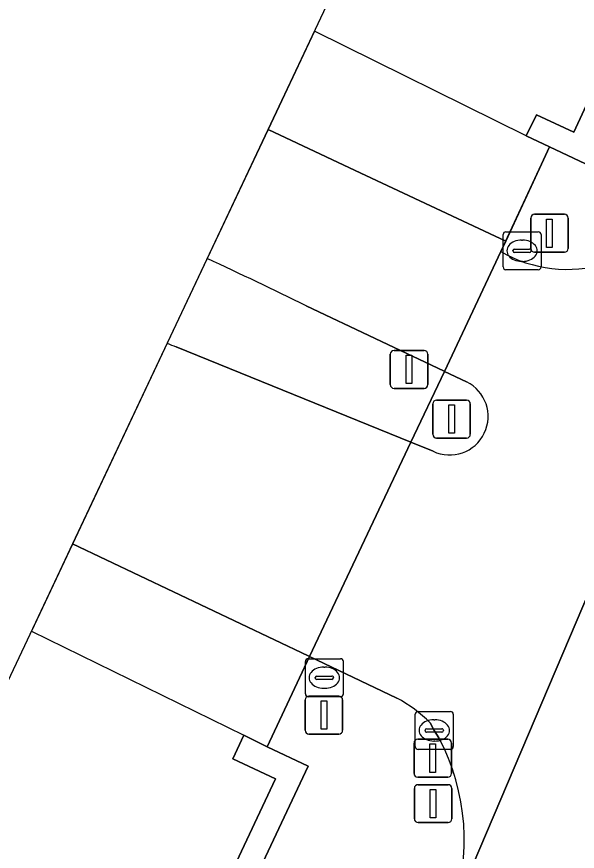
# Model space of a CAD drawing. Extents: x 161771 to 163125, y 382475 to 383179.
# Drawn here: x 161825.56 to 161840.35, y 383141.29 to 383163.28 of the extents above; entities that cross this region are included whole.
import ezdxf

# ---------------------------------------------------------------- set-up
doc = ezdxf.new("R2010")
doc.units = 0
for name, color, linetype in [('IMGEO_Dek', 7, 'Continuous'), ('IMGEO_Drukknoppaal', 7, 'Continuous'), ('IMGEO_Fietspad_gesloten', 7, 'Continuous'), ('IMGEO_Hek', 7, 'Continuous'), ('IMGEO_Kademuur', 7, 'Continuous'), ('IMGEO_Kolk', 7, 'Continuous'), ('IMGEO_Lichtmast', 7, 'Continuous'), ('IMGEO_Rijbaan_lokaal_gesloten', 7, 'Continuous'), ('IMGEO_Rioolput', 7, 'Continuous'), ('IMGEO_Verkeerseiland_gesloten', 7, 'Continuous'), ('IMGEO_Verkeersregelinstallatiepaal', 7, 'Continuous'), ('IMGEO_Voetpad_gesloten', 7, 'Continuous'), ('IMGEO_Voetpad_open', 7, 'Continuous'), ('IMGEO_Waterloop', 7, 'Continuous')]:
    doc.layers.add(name, color=color, linetype=linetype)

msp = doc.modelspace()

# ---------------------------------------------------------------- linework, layer by layer
at = {"layer": 'IMGEO_Dek'}
msp.add_lwpolyline([(161833.414, 383162.901), (161829.761, 383155.16), (161825.954, 383147.093), (161831.556, 383144.347), (161832.172, 383144.047), (161833.289, 383146.427), (161835.961, 383152.069), (161836.845, 383153.935), (161837.728, 383155.799), (161838.331, 383157.094), (161839.402, 383159.394), (161839.61, 383159.854), (161839.002, 383160.143)], close=True, dxfattribs=at)
at = {"layer": 'IMGEO_Drukknoppaal'}
for p, q in [((161835.516, 383154.489), (161836.306, 383154.489)), ((161836.306, 383154.489), (161835.516, 383154.489)), ((161835.416, 383153.589), (161835.416, 383154.389)), ((161835.416, 383154.389), (161835.416, 383153.589)), ((161836.406, 383154.389), (161836.406, 383153.589)), ((161836.406, 383153.589), (161836.406, 383154.389)), ((161836.306, 383153.489), (161835.516, 383153.489)), ((161835.516, 383153.489), (161836.306, 383153.489)), ((161836.141, 383144.244), (161836.931, 383144.244)), ((161836.931, 383144.244), (161836.141, 383144.244)), ((161836.041, 383143.344), (161836.041, 383144.144)), ((161836.041, 383144.144), (161836.041, 383143.344)), ((161837.031, 383144.144), (161837.031, 383143.344)), ((161837.031, 383143.344), (161837.031, 383144.144)), ((161836.931, 383143.244), (161836.141, 383143.244)), ((161836.141, 383143.244), (161836.931, 383143.244))]:
    msp.add_line(p, q, dxfattribs=at)
for points in [[(161835.836, 383154.364), (161835.986, 383154.364), (161835.986, 383153.614), (161835.836, 383153.614), (161835.836, 383154.364)], [(161836.461, 383144.119), (161836.611, 383144.119), (161836.611, 383143.369), (161836.461, 383143.369), (161836.461, 383144.119)]]:
    msp.add_lwpolyline(points, dxfattribs=at)
for centre, start, end in [((161835.516, 383154.389), 90, 180), ((161835.516, 383154.389), 90, 180), ((161836.306, 383154.389), 0, 90), ((161836.306, 383154.389), 360, 90), ((161835.516, 383153.589), 180, 270), ((161835.516, 383153.589), 180, 270), ((161836.306, 383153.589), 270, 0), ((161836.306, 383153.589), 270, 0), ((161836.141, 383144.144), 90, 180), ((161836.141, 383144.144), 90, 180), ((161836.931, 383144.144), 0, 90), ((161836.931, 383144.144), 360, 90), ((161836.141, 383143.344), 180, 270), ((161836.141, 383143.344), 180, 270), ((161836.931, 383143.344), 270, 0), ((161836.931, 383143.344), 270, 0)]:
    msp.add_arc(centre, 0.1, start, end, dxfattribs=at)
at = {"layer": 'IMGEO_Fietspad_gesloten'}
for points in [[(161856.447, 383175.219), (161854.584, 383175.713), (161852.715, 383176.208), (161852.715, 383176.208), (161847.31, 383163.743), (161846.264, 383161.291), (161846.152, 383161.028), (161837.046, 383139.657), (161840.254, 383138.363), (161840.322, 383138.503), (161841.823, 383141.564), (161850.438, 383161.277), (161856.447, 383175.219), (161856.447, 383175.219)], [(161832.191, 383160.31), (161830.586, 383156.908)], [(161833.2, 383155.659), (161836.832, 383153.941), (161836.845, 383153.935), (161837.728, 383155.799), (161838.331, 383157.094), (161838.459, 383157.369), (161834.485, 383159.226), (161832.191, 383160.31)]]:
    msp.add_lwpolyline(points, dxfattribs=at)
msp.add_arc((161785.7, 383059.598), 107.164, 63.68871, 65.23775, dxfattribs=at)
at = {"layer": 'IMGEO_Hek'}
for points in [[(161839.61, 383159.854), (161839.002, 383160.143), (161833.414, 383162.901)], [(161825.954, 383147.093), (161831.556, 383144.347), (161832.172, 383144.047)]]:
    msp.add_lwpolyline(points, dxfattribs=at)
at = {"layer": 'IMGEO_Kademuur'}
for points in [[(161848.819, 383177.242), (161848.202, 383177.405), (161848.202, 383177.405), (161840.257, 383160.241), (161839.275, 383160.691), (161839.002, 383160.143), (161839.61, 383159.854), (161840.561, 383159.401)], [(161833.251, 383143.535), (161832.172, 383144.047), (161831.556, 383144.347), (161831.266, 383143.731), (161832.389, 383143.204), (161818.428, 383113.544), (161818.996, 383113.28)]]:
    msp.add_lwpolyline(points, close=True, dxfattribs=at)
msp.add_lwpolyline([(161839.61, 383159.854), (161839.402, 383159.394), (161838.331, 383157.094), (161837.728, 383155.799), (161836.845, 383153.935), (161835.961, 383152.069), (161833.289, 383146.427), (161832.172, 383144.047)], dxfattribs=at)
at = {"layer": 'IMGEO_Kolk'}
for p, q in [((161838.465, 383157.614), (161839.317, 383157.614)), ((161838.39, 383156.688), (161838.39, 383157.54)), ((161838.878, 383157.394), (161838.903, 383157.394)), ((161839.391, 383157.54), (161839.391, 383156.688)), ((161838.692, 383157.157), (161839.09, 383157.157)), ((161838.649, 383157.108), (161838.649, 383157.12)), ((161839.087, 383157.071), (161838.689, 383157.071)), ((161839.133, 383157.12), (161839.133, 383157.108)), ((161838.901, 383156.834), (161838.876, 383156.834)), ((161839.317, 383156.614), (161838.465, 383156.614)), ((161836.075, 383144.05), (161836.075, 383144.902)), ((161836.15, 383144.976), (161837.002, 383144.976)), ((161837.076, 383144.902), (161837.076, 383144.05)), ((161836.563, 383144.756), (161836.588, 383144.756)), ((161836.334, 383144.47), (161836.334, 383144.482)), ((161836.772, 383144.433), (161836.374, 383144.433)), ((161836.377, 383144.519), (161836.775, 383144.519)), ((161836.818, 383144.482), (161836.818, 383144.47)), ((161836.586, 383144.196), (161836.561, 383144.196)), ((161837.002, 383143.976), (161836.15, 383143.976))]:
    msp.add_line(p, q, dxfattribs=at)
for points in [[(161838.465, 383157.614), (161839.317, 383157.614)], [(161838.39, 383156.688), (161838.39, 383157.54)], [(161839.391, 383157.54), (161839.391, 383156.688)], [(161839.317, 383156.614), (161838.465, 383156.614)], [(161836.075, 383144.05), (161836.075, 383144.902)], [(161836.15, 383144.976), (161837.002, 383144.976)], [(161837.076, 383144.902), (161837.076, 383144.05)], [(161837.002, 383143.976), (161836.15, 383143.976)]]:
    msp.add_lwpolyline(points, dxfattribs=at)
for centre, radius, start, end in [((161838.467, 383157.538), 0.0765, 91.552, 178.448), ((161838.467, 383157.538), 0.0765, 91.552, 178.448), ((161839.315, 383157.538), 0.0765, 1.552, 88.448), ((161839.315, 383157.538), 0.0765, 1.552, 88.448), ((161838.689, 383157.117), 0.0403, 85.8775, 175.7526), ((161839.094, 383157.119), 0.0386, 1.7309, 96.639), ((161838.686, 383157.107), 0.0366, 178.938, 274.7102), ((161839.09, 383157.114), 0.043, 264.8664, 352.4533), ((161838.467, 383156.69), 0.0765, 181.552, 268.448), ((161838.467, 383156.69), 0.0765, 181.552, 268.448), ((161839.315, 383156.69), 0.0765, 271.552, 358.448), ((161839.315, 383156.69), 0.0765, 271.552, 358.448), ((161836.152, 383144.9), 0.0765, 91.552, 178.448), ((161836.152, 383144.9), 0.0765, 91.552, 178.448), ((161837, 383144.9), 0.0765, 1.552, 88.448), ((161837, 383144.9), 0.0765, 1.552, 88.448), ((161836.374, 383144.479), 0.0403, 85.8775, 175.7526), ((161836.371, 383144.469), 0.0366, 178.938, 274.7102), ((161836.775, 383144.476), 0.043, 264.8664, 352.4533), ((161836.779, 383144.481), 0.0386, 1.7309, 96.639), ((161836.152, 383144.052), 0.0765, 181.552, 268.448), ((161836.152, 383144.052), 0.0765, 181.552, 268.448), ((161837, 383144.052), 0.0765, 271.552, 358.448), ((161837, 383144.052), 0.0765, 271.552, 358.448)]:
    msp.add_arc(centre, radius, start, end, dxfattribs=at)
for centre, major_axis, ratio, start_param, end_param in [((161838.877, 383157.114), (-0.387, 0.002), 0.722429, 4.712389, 7.853982), ((161838.902, 383157.114), (-0.39, 0.002), 0.717154, 1.570796, 4.712389), ((161836.562, 383144.476), (-0.387, 0.002), 0.722429, 4.712389, 7.853982), ((161836.587, 383144.476), (-0.39, 0.002), 0.717154, 1.570796, 4.712389)]:
    msp.add_ellipse(centre, major_axis=major_axis, ratio=ratio, start_param=start_param, end_param=end_param, dxfattribs=at)
at = {"layer": 'IMGEO_Lichtmast'}
for p, q in [((161836.636, 383153.179), (161837.426, 383153.179)), ((161837.426, 383153.179), (161836.636, 383153.179)), ((161836.536, 383152.279), (161836.536, 383153.079)), ((161836.536, 383153.079), (161836.536, 383152.279)), ((161837.526, 383153.079), (161837.526, 383152.279)), ((161837.526, 383152.279), (161837.526, 383153.079)), ((161837.426, 383152.179), (161836.636, 383152.179)), ((161836.636, 383152.179), (161837.426, 383152.179))]:
    msp.add_line(p, q, dxfattribs=at)
msp.add_lwpolyline([(161836.956, 383153.054), (161837.106, 383153.054), (161837.106, 383152.304), (161836.956, 383152.304), (161836.956, 383153.054)], dxfattribs=at)
for centre, start, end in [((161836.636, 383153.079), 90, 180), ((161836.636, 383153.079), 90, 180), ((161837.426, 383153.079), 0, 90), ((161837.426, 383153.079), 360, 90), ((161836.636, 383152.279), 180, 270), ((161836.636, 383152.279), 180, 270), ((161837.426, 383152.279), 270, 0), ((161837.426, 383152.279), 270, 0)]:
    msp.add_arc(centre, 0.1, start, end, dxfattribs=at)
at = {"layer": 'IMGEO_Rijbaan_lokaal_gesloten'}
for points in [[(161837.046, 383139.657), (161846.152, 383161.028)], [(161838.331, 383157.094), (161837.728, 383155.799), (161836.845, 383153.935), (161837.427, 383153.662)], [(161829.534, 383154.679), (161827.039, 383149.393)], [(161827.039, 383149.393), (161833.254, 383146.443), (161833.289, 383146.427), (161835.961, 383152.069), (161829.765, 383154.583)], [(161836.542, 383151.833), (161835.961, 383152.069), (161833.289, 383146.427), (161835.59, 383145.328)], [(161836.466, 383144.673), (161836.576, 383144.476), (161836.699, 383144.282)]]:
    msp.add_lwpolyline(points, dxfattribs=at)
for centre, radius, start, end in [((161840.074, 383160.085), 3.461, 239.7723, 287.0228), ((161848.289, 383199.632), 48.709, 247.3537, 247.648), ((161836.979, 383152.75), 1.016, 244.5086, 63.8494), ((161833.859, 383142.1), 3.663, 44.6277, 61.8001), ((161831.518, 383141.568), 5.849, 340.9332, 27.6482)]:
    msp.add_arc(centre, radius, start, end, dxfattribs=at)
at = {"layer": 'IMGEO_Rioolput'}
for p, q in [((161833.251, 383146.365), (161834.103, 383146.365)), ((161833.176, 383145.439), (161833.176, 383146.291)), ((161833.664, 383146.145), (161833.689, 383146.145)), ((161834.177, 383146.291), (161834.177, 383145.439)), ((161833.435, 383145.859), (161833.435, 383145.871)), ((161833.873, 383145.822), (161833.475, 383145.822)), ((161833.478, 383145.908), (161833.876, 383145.908)), ((161833.919, 383145.871), (161833.919, 383145.859)), ((161833.687, 383145.585), (161833.662, 383145.585)), ((161834.103, 383145.365), (161833.251, 383145.365))]:
    msp.add_line(p, q, dxfattribs=at)
for points in [[(161833.251, 383146.365), (161834.103, 383146.365)], [(161833.176, 383145.439), (161833.176, 383146.291)], [(161834.177, 383146.291), (161834.177, 383145.439)], [(161834.103, 383145.365), (161833.251, 383145.365)]]:
    msp.add_lwpolyline(points, dxfattribs=at)
for centre, radius, start, end in [((161833.253, 383146.289), 0.0765, 91.552, 178.448), ((161833.253, 383146.289), 0.0765, 91.552, 178.448), ((161834.101, 383146.289), 0.0765, 1.552, 88.448), ((161834.101, 383146.289), 0.0765, 1.552, 88.448), ((161833.475, 383145.868), 0.0403, 85.8775, 175.7526), ((161833.472, 383145.858), 0.0366, 178.938, 274.7102), ((161833.876, 383145.865), 0.043, 264.8664, 352.4533), ((161833.88, 383145.87), 0.0386, 1.7309, 96.639), ((161833.253, 383145.441), 0.0765, 181.552, 268.448), ((161833.253, 383145.441), 0.0765, 181.552, 268.448), ((161834.101, 383145.441), 0.0765, 271.552, 358.448), ((161834.101, 383145.441), 0.0765, 271.552, 358.448)]:
    msp.add_arc(centre, radius, start, end, dxfattribs=at)
for centre, major_axis, ratio, start_param, end_param in [((161833.663, 383145.865), (-0.387, 0.002), 0.722429, 4.712389, 7.853982), ((161833.688, 383145.865), (-0.39, 0.002), 0.717154, 1.570796, 4.712389)]:
    msp.add_ellipse(centre, major_axis=major_axis, ratio=ratio, start_param=start_param, end_param=end_param, dxfattribs=at)
at = {"layer": 'IMGEO_Verkeerseiland_gesloten'}
for points in [[(161830.586, 383156.908), (161829.761, 383155.16), (161829.534, 383154.679)], [(161829.765, 383154.583), (161835.961, 383152.069), (161836.845, 383153.935), (161836.832, 383153.941), (161833.2, 383155.659)], [(161836.845, 383153.935), (161835.961, 383152.069), (161836.542, 383151.833)], [(161837.427, 383153.662), (161836.845, 383153.935)]]:
    msp.add_lwpolyline(points, dxfattribs=at)
for centre, radius, start, end in [((161785.7, 383059.598), 107.164, 63.68871, 65.23775), ((161848.289, 383199.632), 48.709, 247.3537, 247.648), ((161836.979, 383152.75), 1.016, 244.5086, 63.8494)]:
    msp.add_arc(centre, radius, start, end, dxfattribs=at)
at = {"layer": 'IMGEO_Verkeersregelinstallatiepaal'}
for p, q in [((161839.218, 383158.075), (161840.008, 383158.075)), ((161840.008, 383158.075), (161839.218, 383158.075)), ((161839.118, 383157.175), (161839.118, 383157.975)), ((161839.118, 383157.975), (161839.118, 383157.175)), ((161840.108, 383157.975), (161840.108, 383157.175)), ((161840.108, 383157.175), (161840.108, 383157.975)), ((161840.008, 383157.075), (161839.218, 383157.075)), ((161839.218, 383157.075), (161840.008, 383157.075)), ((161833.169, 383144.48), (161833.169, 383145.28)), ((161833.169, 383145.28), (161833.169, 383144.48)), ((161833.269, 383145.38), (161834.059, 383145.38)), ((161834.059, 383145.38), (161833.269, 383145.38)), ((161834.159, 383145.28), (161834.159, 383144.48)), ((161834.159, 383144.48), (161834.159, 383145.28)), ((161834.059, 383144.38), (161833.269, 383144.38)), ((161833.269, 383144.38), (161834.059, 383144.38)), ((161836.05, 383142.147), (161836.05, 383142.947)), ((161836.05, 383142.947), (161836.05, 383142.147)), ((161836.15, 383143.047), (161836.94, 383143.047)), ((161836.94, 383143.047), (161836.15, 383143.047)), ((161837.04, 383142.947), (161837.04, 383142.147)), ((161837.04, 383142.147), (161837.04, 383142.947)), ((161836.94, 383142.047), (161836.15, 383142.047)), ((161836.15, 383142.047), (161836.94, 383142.047))]:
    msp.add_line(p, q, dxfattribs=at)
for points in [[(161839.538, 383157.95), (161839.688, 383157.95), (161839.688, 383157.2), (161839.538, 383157.2), (161839.538, 383157.95)], [(161833.589, 383145.255), (161833.739, 383145.255), (161833.739, 383144.505), (161833.589, 383144.505), (161833.589, 383145.255)], [(161836.47, 383142.922), (161836.62, 383142.922), (161836.62, 383142.172), (161836.47, 383142.172), (161836.47, 383142.922)]]:
    msp.add_lwpolyline(points, dxfattribs=at)
for centre, start, end in [((161839.218, 383157.975), 90, 180), ((161839.218, 383157.975), 90, 180), ((161840.008, 383157.975), 0, 90), ((161840.008, 383157.975), 360, 90), ((161839.218, 383157.175), 180, 270), ((161839.218, 383157.175), 180, 270), ((161840.008, 383157.175), 270, 0), ((161840.008, 383157.175), 270, 0), ((161833.269, 383145.28), 90, 180), ((161833.269, 383145.28), 90, 180), ((161834.059, 383145.28), 0, 90), ((161834.059, 383145.28), 360, 90), ((161833.269, 383144.48), 180, 270), ((161833.269, 383144.48), 180, 270), ((161834.059, 383144.48), 270, 0), ((161834.059, 383144.48), 270, 0), ((161836.15, 383142.947), 90, 180), ((161836.15, 383142.947), 90, 180), ((161836.94, 383142.947), 0, 90), ((161836.94, 383142.947), 360, 90), ((161836.15, 383142.147), 180, 270), ((161836.15, 383142.147), 180, 270), ((161836.94, 383142.147), 270, 0), ((161836.94, 383142.147), 270, 0)]:
    msp.add_arc(centre, 0.1, start, end, dxfattribs=at)
at = {"layer": 'IMGEO_Voetpad_gesloten'}
for points in [[(161833.414, 383162.901), (161832.191, 383160.31), (161834.485, 383159.226), (161838.459, 383157.369), (161839.402, 383159.394), (161839.61, 383159.854), (161839.002, 383160.143)], [(161827.039, 383149.393), (161825.954, 383147.093), (161831.556, 383144.347), (161832.172, 383144.047), (161833.289, 383146.427), (161833.254, 383146.443)]]:
    msp.add_lwpolyline(points, close=True, dxfattribs=at)
at = {"layer": 'IMGEO_Voetpad_open'}
for points in [[(161852.715, 383176.208), (161848.819, 383177.242), (161840.561, 383159.401), (161839.61, 383159.854), (161839.402, 383159.394), (161838.459, 383157.369), (161838.331, 383157.094)], [(161835.59, 383145.328), (161833.289, 383146.427), (161832.172, 383144.047), (161833.251, 383143.535), (161818.996, 383113.28), (161820.709, 383112.484), (161817.647, 383105.91), (161814.66, 383097.898), (161810.189, 383085.322), (161808.132, 383079.23), (161805.993, 383072.237), (161802.967, 383061.318), (161798.572, 383044.26), (161798.418, 383043.924), (161796.51, 383041.531), (161799.133, 383040.729), (161799.138, 383040.744), (161799.736, 383042.637), (161808.605, 383071.283), (161814.386, 383089.376)], [(161836.699, 383144.282), (161836.576, 383144.476), (161836.466, 383144.673)]]:
    msp.add_lwpolyline(points, dxfattribs=at)
for centre, radius, start, end in [((161840.074, 383160.085), 3.461, 239.7723, 287.0228), ((161833.859, 383142.1), 3.663, 44.6277, 61.8001), ((161831.518, 383141.568), 5.849, 340.9332, 27.6482)]:
    msp.add_arc(centre, radius, start, end, dxfattribs=at)
at = {"layer": 'IMGEO_Waterloop'}
for points in [[(161848.202, 383177.405), (161841.142, 383179.277), (161829.761, 383155.16), (161771.435, 383031.567)], [(161815.229, 383107.264), (161818.262, 383113.192), (161818.428, 383113.544), (161832.389, 383143.204), (161831.266, 383143.731), (161831.556, 383144.347), (161832.172, 383144.047), (161833.289, 383146.427), (161835.961, 383152.069), (161836.845, 383153.935), (161837.728, 383155.799), (161838.331, 383157.094), (161838.459, 383157.369), (161839.402, 383159.394), (161839.61, 383159.854), (161839.002, 383160.143), (161839.275, 383160.691), (161840.257, 383160.241), (161848.202, 383177.405), (161848.202, 383177.405)]]:
    msp.add_lwpolyline(points, dxfattribs=at)

doc.saveas('drawing.dxf')
